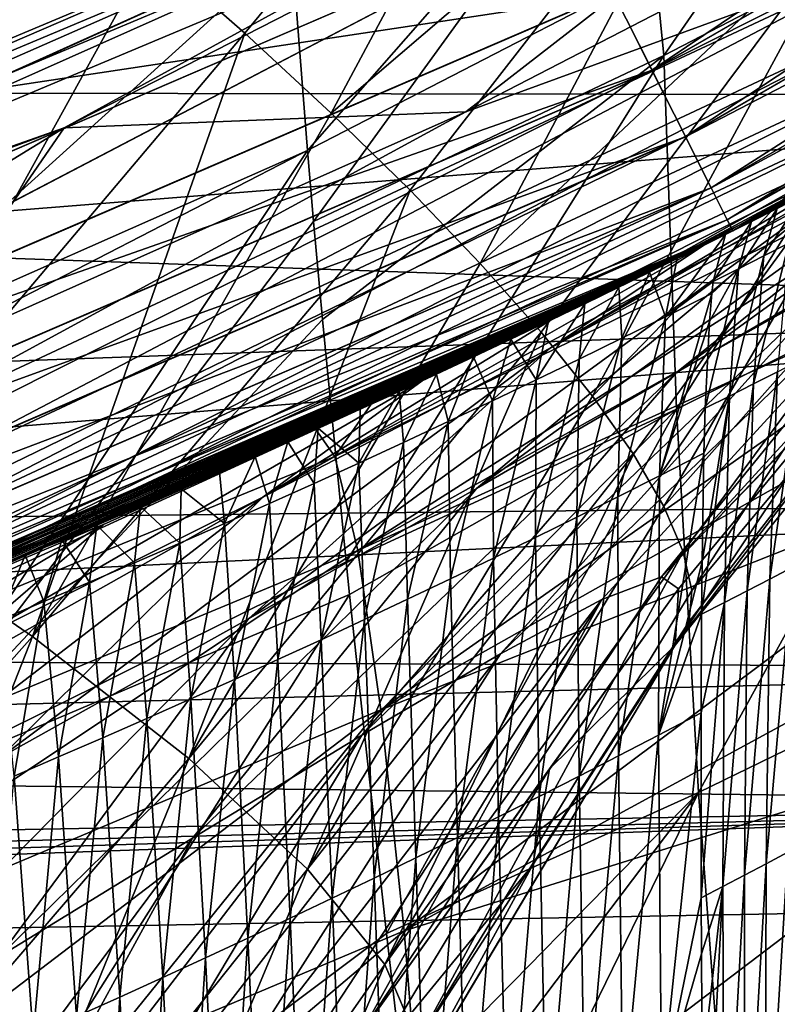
# Model space of a CAD drawing. Header units: metres. Extents: x -24 to 24, y -238 to 25.
# Tile 276 of 477: x 9.41 to 11.09, y -23.62 to -21.42. Entities that reach past the tile are written whole.
import ezdxf

# ---------------------------------------------------------------- set-up
doc = ezdxf.new("R2010")
doc.units = ezdxf.units.M
doc.layers.add('solid_10441023_001', color=7, linetype='CONTINUOUS')

msp = doc.modelspace()

# ---------------------------------------------------------------- linework, layer by layer
at = {"layer": 'solid_10441023_001'}
for points in [[(8.102736, -22.271858, 43.900002), (10.633893, -21.180424, 43.900002), (8.102736, 22.271858, 43.900002)], [(8.102736, 22.271858, -103.199997), (10.633893, 21.180424, -103.199997), (8.102736, -22.271858, -103.199997)], [(10.633893, 21.180424, -103.199997), (10.633893, -21.180424, -103.199997), (8.102736, -22.271858, -103.199997)], [(10.729104, -21.363401, -103.172958), (13.136697, -19.973377, -103.172958), (10.815816, -21.53606, -103.093132)], [(13.136697, -19.973377, -103.172958), (13.242867, -20.134802, -103.093132), (10.815816, -21.53606, -103.093132)], [(10.729466, -21.364124, 43.872742), (10.816142, -21.536709, 43.792717), (13.243266, -20.135408, 43.792717)], [(10.815816, -21.53606, -103.093132), (13.242867, -20.134802, -103.093132), (10.890286, -21.684343, -102.965981)], [(13.243266, -20.135408, 43.792717), (10.816142, -21.536709, 43.792717), (13.334374, -20.273932, 43.66539)], [(13.242867, -20.134802, -103.093132), (13.334049, -20.273438, -102.965981), (10.890286, -21.684343, -102.965981)], [(10.816142, -21.536709, 43.792717), (10.890553, -21.684874, 43.66539), (13.334374, -20.273932, 43.66539)], [(10.890286, -21.684343, -102.965981), (13.334049, -20.273438, -102.965981), (10.947431, -21.798126, -102.800179)], [(13.334374, -20.273932, 43.66539), (10.890553, -21.684874, 43.66539), (13.404246, -20.380167, 43.499454)], [(13.334049, -20.273438, -102.965981), (13.404016, -20.379816, -102.800179), (10.947431, -21.798126, -102.800179)], [(10.890553, -21.684874, 43.66539), (10.947618, -21.7985, 43.499454), (13.404246, -20.380167, 43.499454)], [(10.947431, -21.798126, -102.800179), (13.404016, -20.379816, -102.800179), (10.983346, -21.86964, -102.607056)], [(13.404246, -20.380167, 43.499454), (10.947618, -21.7985, 43.499454), (13.44811, -20.446857, 43.306248)], [(13.404016, -20.379816, -102.800179), (13.44799, -20.446676, -102.607056), (10.983346, -21.86964, -102.607056)], [(9.507752, -21.664602, 46.700001), (11.995457, -20.392679, 46.700001), (10.40131, -21.628979, 46.700001)], [(10.356648, -21.198645, 46.71114), (11.995457, -20.392679, 46.700001), (9.507752, -21.664602, 46.700001)], [(11.995457, -20.392679, 46.700001), (11.621507, -20.998585, 46.700001), (10.40131, -21.628979, 46.700001)], [(9.700996, -21.271362, 80.335236), (9.909446, -21.454329, 80.185913), (10.728049, -20.463297, 79.908058)], [(9.909446, -21.454329, 80.185913), (10.10218, -21.632223, 80.011459), (10.728049, -20.463297, 79.908058)], [(10.10218, -21.632223, 80.011459), (11.02818, -20.839235, 79.577347), (10.728049, -20.463297, 79.908058)], [(10.842259, -21.503862, 19.138523), (10.780372, -20.881416, 19.859945), (11.567019, -20.45615, 19.327452)], [(11.609916, -21.105299, 18.618929), (10.842259, -21.503862, 19.138523), (11.567019, -20.45615, 19.327452)], [(10.947618, -21.7985, 43.499454), (10.983443, -21.869833, 43.306248), (13.44811, -20.446857, 43.306248)], [(10.983346, -21.86964, -102.607056), (13.44799, -20.446676, -102.607056), (10.99558, -21.893999, -102.400002)], [(13.44811, -20.446857, 43.306248), (10.983443, -21.869833, 43.306248), (13.46297, -20.469452, 43.099998)], [(13.44799, -20.446676, -102.607056), (13.46297, -20.469452, -102.400002), (10.99558, -21.893999, -102.400002)], [(10.983443, -21.869833, 43.306248), (10.99558, -21.893999, 43.099998), (13.46297, -20.469452, 43.099998)], [(11.037136, -21.873079, -34.870541), (10.99558, -21.893999, -102.400002), (13.46297, -20.469452, -102.400002)], [(13.46297, -20.469452, 43.099998), (10.99558, -21.893999, 43.099998), (13.219787, -20.627342, 26.221231)], [(11.094593, -21.843992, -34.82589), (11.037136, -21.873079, -34.870541), (13.46297, -20.469452, -102.400002)], [(11.151913, -21.814785, -34.780972), (11.094593, -21.843992, -34.82589), (13.46297, -20.469452, -102.400002)], [(10.99558, -21.893999, 43.099998), (12.939561, -20.804272, 26.394884), (13.219787, -20.627342, 26.221231)], [(10.931162, -21.926233, 69.08094), (10.763757, -22.008898, 47.200001), (13.191591, -20.645384, 47.200001)], [(11.581978, -21.570194, 47.070591), (13.191591, -20.645384, 47.200001), (10.763757, -22.008898, 47.200001)], [(11.251548, -21.763563, 69.560837), (10.931162, -21.926233, 69.08094), (13.191591, -20.645384, 47.200001)], [(10.99558, -21.893999, 43.099998), (11.780059, -21.48209, 27.015881), (12.939561, -20.804272, 26.394884)], [(10.10218, -21.632223, 80.011459), (10.277443, -21.803421, 79.813469), (11.02818, -20.839235, 79.577347)], [(10.277443, -21.803421, 79.813469), (10.433637, -21.966364, 79.593742), (11.02818, -20.839235, 79.577347)], [(10.433637, -21.966364, 79.593742), (11.267397, -21.182234, 79.170029), (11.02818, -20.839235, 79.577347)], [(10.780372, -20.881416, 19.859945), (10.048929, -21.71549, 19.706902), (10.013311, -21.259907, 20.253006)], [(10.780372, -20.881416, 19.859945), (10.062531, -21.87289, 19.53281), (10.048929, -21.71549, 19.706902)], [(10.842259, -21.503862, 19.138523), (10.062531, -21.87289, 19.53281), (10.780372, -20.881416, 19.859945)], [(8.541618, -22.215218, 80.833321), (9.47873, -21.084988, 80.458076), (9.244674, -20.896904, 80.553307)], [(11.414486, -21.258257, 46.716904), (10.40131, -21.628979, 46.700001), (11.621507, -20.998585, 46.700001)], [(7.746046, -21.087847, 51.180927), (10.299994, -21.082682, 46.855011), (7.843497, -22.114449, 46.855011)], [(7.852097, -22.138697, 46.793278), (7.843497, -22.114449, 46.855011), (10.299994, -21.082682, 46.855011)], [(10.311288, -21.105799, 46.793278), (7.852097, -22.138697, 46.793278), (10.299994, -21.082682, 46.855011)], [(9.018219, -22.50902, 80.595367), (9.47873, -21.084988, 80.458076), (8.541618, -22.215218, 80.833321)], [(9.018219, -22.50902, 80.595367), (9.700996, -21.271362, 80.335236), (9.47873, -21.084988, 80.458076)], [(12.600652, -21.08724, 2.72864), (10.033776, -21.25025, 2.684143), (9.286127, -21.587469, 2.753811)], [(12.606381, -21.593126, 2.86406), (12.600652, -21.08724, 2.72864), (9.286127, -21.587469, 2.753811)], [(7.867038, -22.180822, 46.743435), (7.852097, -22.138697, 46.793278), (10.311288, -21.105799, 46.793278)], [(7.867038, -22.180822, 46.743435), (10.311288, -21.105799, 46.793278), (10.330908, -21.145956, 46.743435)], [(10.870395, -22.290913, 18.431389), (10.842259, -21.503862, 19.138523), (11.609916, -21.105299, 18.618929)], [(11.58449, -21.932953, 17.968908), (10.870395, -22.290913, 18.431389), (11.609916, -21.105299, 18.618929)], [(7.867038, -22.180822, 46.743435), (10.330908, -21.145956, 46.743435), (7.886639, -22.236088, 46.71114)], [(10.330908, -21.145956, 46.743435), (10.356648, -21.198645, 46.71114), (7.886639, -22.236088, 46.71114)], [(8.176695, -22.465282, 43.872742), (10.633893, -21.180424, 43.900002), (8.102736, -22.271858, 43.900002)], [(8.176417, -22.464523, -103.172958), (8.102736, -22.271858, -103.199997), (10.633893, -21.180424, -103.199997)], [(8.176417, -22.464523, -103.172958), (10.633893, -21.180424, -103.199997), (10.729104, -21.363401, -103.172958)], [(10.729466, -21.364124, 43.872742), (10.633893, -21.180424, 43.900002), (8.176695, -22.465282, 43.872742)], [(10.433637, -21.966364, 79.593742), (10.569339, -22.119566, 79.354279), (11.267397, -21.182234, 79.170029)], [(10.569339, -22.119566, 79.354279), (10.683313, -22.261635, 79.097275), (11.267397, -21.182234, 79.170029)], [(10.683313, -22.261635, 79.097275), (11.438213, -21.481558, 78.69886), (11.267397, -21.182234, 79.170029)], [(7.886639, -22.236088, 46.71114), (10.356648, -21.198645, 46.71114), (9.507752, -21.664602, 46.700001)], [(10.033776, -21.25025, 2.684143), (9.334225, -21.566692, 20.528072), (9.286127, -21.587469, 2.753811)], [(10.033776, -21.25025, 2.684143), (10.013311, -21.259907, 20.253006), (9.334225, -21.566692, 20.528072)], [(8.996017, -22.180897, 20.099743), (9.334225, -21.566692, 20.528072), (10.013311, -21.259907, 20.253006)], [(10.048929, -21.71549, 19.706902), (8.996017, -22.180897, 20.099743), (10.013311, -21.259907, 20.253006)], [(9.018219, -22.50902, 80.595367), (9.909446, -21.454329, 80.185913), (9.700996, -21.271362, 80.335236)], [(11.414486, -21.258257, 46.716904), (9.022923, -22.378357, 46.716904), (10.40131, -21.628979, 46.700001)], [(9.06808, -22.490353, 46.766792), (9.022923, -22.378357, 46.716904), (11.414486, -21.258257, 46.716904)], [(11.471611, -21.364647, 46.766792), (9.06808, -22.490353, 46.766792), (11.414486, -21.258257, 46.716904)], [(12.114717, -21.306566, 72.197304), (11.233901, -21.997841, 72.738319), (10.870125, -22.209347, 72.004517)], [(11.693008, -21.549551, 71.345772), (12.114717, -21.306566, 72.197304), (10.870125, -22.209347, 72.004517)], [(8.176417, -22.464523, -103.172958), (10.729104, -21.363401, -103.172958), (8.242499, -22.64608, -103.093132)], [(10.729466, -21.364124, 43.872742), (8.176695, -22.465282, 43.872742), (10.816142, -21.536709, 43.792717)], [(10.729104, -21.363401, -103.172958), (10.815816, -21.53606, -103.093132), (8.242499, -22.64608, -103.093132)], [(9.106861, -22.586536, 46.84626), (9.06808, -22.490353, 46.766792), (11.471611, -21.364647, 46.766792)], [(11.520672, -21.456017, 46.84626), (9.106861, -22.586536, 46.84626), (11.471611, -21.364647, 46.766792)], [(9.437452, -22.796597, 80.261246), (9.909446, -21.454329, 80.185913), (9.018219, -22.50902, 80.595367)], [(9.437452, -22.796597, 80.261246), (10.10218, -21.632223, 80.011459), (9.909446, -21.454329, 80.185913)], [(9.13662, -22.660341, 46.949886), (9.106861, -22.586536, 46.84626), (11.520672, -21.456017, 46.84626)], [(11.558317, -21.526129, 46.949886), (9.13662, -22.660341, 46.949886), (11.520672, -21.456017, 46.84626)], [(10.99558, -21.893999, 43.099998), (10.19069, -22.280033, 27.685661), (11.780059, -21.48209, 27.015881)], [(11.762167, -21.515966, 26.407644), (11.780059, -21.48209, 27.015881), (10.19069, -22.280033, 27.685661)], [(10.683313, -22.261635, 79.097275), (10.77452, -22.391272, 78.825058), (11.438213, -21.481558, 78.69886)], [(10.77452, -22.391272, 78.825058), (10.84213, -22.507298, 78.540108), (11.438213, -21.481558, 78.69886)], [(10.84213, -22.507298, 78.540108), (11.535284, -21.727842, 78.178566), (11.438213, -21.481558, 78.69886)], [(10.842259, -21.503862, 19.138523), (10.082382, -22.091694, 19.301968), (10.062531, -21.87289, 19.53281)], [(10.842259, -21.503862, 19.138523), (10.135245, -22.630463, 18.783531), (10.082382, -22.091694, 19.301968)], [(10.109828, -22.396385, 26.554401), (11.762167, -21.515966, 26.407644), (10.19069, -22.280033, 27.685661)], [(10.109828, -22.396385, 26.554401), (11.748253, -21.595964, 25.798689), (11.762167, -21.515966, 26.407644)], [(10.870395, -22.290913, 18.431389), (10.135245, -22.630463, 18.783531), (10.842259, -21.503862, 19.138523)], [(8.176695, -22.465282, 43.872742), (8.242747, -22.646763, 43.792717), (10.816142, -21.536709, 43.792717)], [(8.242499, -22.64608, -103.093132), (10.815816, -21.53606, -103.093132), (8.299252, -22.802008, -102.965981)], [(10.816142, -21.536709, 43.792717), (8.242747, -22.646763, 43.792717), (10.890553, -21.684874, 43.66539)], [(10.815816, -21.53606, -103.093132), (10.890286, -21.684343, -102.965981), (8.299252, -22.802008, -102.965981)], [(11.558317, -21.526129, 46.949886), (9.155323, -22.706728, 47.070591), (9.13662, -22.660341, 46.949886)], [(11.558317, -21.526129, 46.949886), (11.581978, -21.570194, 47.070591), (9.155323, -22.706728, 47.070591)], [(11.693008, -21.549551, 71.345772), (10.870125, -22.209347, 72.004517), (10.425028, -22.467712, 71.365623)], [(11.177156, -21.838093, 70.601234), (11.693008, -21.549551, 71.345772), (10.425028, -22.467712, 71.365623)], [(9.155323, -22.706728, 47.070591), (11.581978, -21.570194, 47.070591), (10.763757, -22.008898, 47.200001)], [(12.606381, -21.593126, 2.86406), (9.286127, -21.587469, 2.753811), (8.463745, -21.922964, 2.861287)], [(12.609289, -22.067793, 3.085369), (12.606381, -21.593126, 2.86406), (8.463745, -21.922964, 2.861287)], [(10.109828, -22.396385, 26.554401), (10.160943, -22.605841, 25.412462), (11.748253, -21.595964, 25.798689)], [(10.160943, -22.605841, 25.412462), (11.737977, -21.721949, 25.194193), (11.748253, -21.595964, 25.798689)], [(10.588944, -22.155493, 69.974068), (11.251548, -21.763563, 69.560837), (11.549863, -21.606728, 70.071609)], [(10.588944, -22.155493, 69.974068), (11.549863, -21.606728, 70.071609), (11.177156, -21.838093, 70.601234)], [(9.022923, -22.378357, 46.716904), (9.147077, -22.188532, 46.700001), (10.40131, -21.628979, 46.700001)], [(9.507752, -21.664602, 46.700001), (10.40131, -21.628979, 46.700001), (9.147077, -22.188532, 46.700001)], [(9.437452, -22.796597, 80.261246), (10.277443, -21.803421, 79.813469), (10.10218, -21.632223, 80.011459)], [(6.887507, -22.634369, 46.700001), (9.507752, -21.664602, 46.700001), (7.862976, -22.675396, 46.700001)], [(7.886639, -22.236088, 46.71114), (9.507752, -21.664602, 46.700001), (6.887507, -22.634369, 46.700001)], [(9.507752, -21.664602, 46.700001), (9.147077, -22.188532, 46.700001), (7.862976, -22.675396, 46.700001)], [(8.242747, -22.646763, 43.792717), (8.299455, -22.802565, 43.66539), (10.890553, -21.684874, 43.66539)], [(8.299252, -22.802008, -102.965981), (10.890286, -21.684343, -102.965981), (8.3428, -22.921656, -102.800179)], [(10.890553, -21.684874, 43.66539), (8.299455, -22.802565, 43.66539), (10.947618, -21.7985, 43.499454)], [(10.890286, -21.684343, -102.965981), (10.947431, -21.798126, -102.800179), (8.3428, -22.921656, -102.800179)], [(9.092744, -23.148529, 19.095091), (8.996017, -22.180897, 20.099743), (10.048929, -21.71549, 19.706902)], [(10.062531, -21.87289, 19.53281), (9.092744, -23.148529, 19.095091), (10.048929, -21.71549, 19.706902)], [(10.160943, -22.605841, 25.412462), (11.730991, -21.892889, 24.600107), (11.737977, -21.721949, 25.194193)], [(10.84213, -22.507298, 78.540108), (10.885526, -22.608654, 78.245033), (11.535284, -21.727842, 78.178566)], [(10.885526, -22.608654, 78.245033), (10.904312, -22.69442, 77.942513), (11.535284, -21.727842, 78.178566)], [(10.904312, -22.69442, 77.942513), (11.555572, -21.91338, 77.62545), (11.535284, -21.727842, 78.178566)], [(10.588944, -22.155493, 69.974068), (10.931162, -21.926233, 69.08094), (11.251548, -21.763563, 69.560837)], [(11.656059, -21.769403, 74.41333), (11.699218, -21.770889, 75.301094), (10.837077, -22.66441, 74.686531)], [(11.499644, -21.847349, 73.5494), (11.656059, -21.769403, 74.41333), (10.837077, -22.66441, 74.686531)], [(10.837077, -22.66441, 74.686531), (11.699218, -21.770889, 75.301094), (11.270115, -22.213356, 75.373451)], [(8.299455, -22.802565, 43.66539), (8.342943, -22.922049, 43.499454), (10.947618, -21.7985, 43.499454)], [(8.3428, -22.921656, -102.800179), (10.947431, -21.798126, -102.800179), (8.370171, -22.996853, -102.607056)], [(10.947618, -21.7985, 43.499454), (8.342943, -22.922049, 43.499454), (10.983443, -21.869833, 43.306248)], [(10.947431, -21.798126, -102.800179), (10.983346, -21.86964, -102.607056), (8.370171, -22.996853, -102.607056)], [(9.785069, -23.068171, 79.842316), (10.277443, -21.803421, 79.813469), (9.437452, -22.796597, 80.261246)], [(9.785069, -23.068171, 79.842316), (10.433637, -21.966364, 79.593742), (10.277443, -21.803421, 79.813469)], [(11.064464, -21.949894, -32.349682), (11.094593, -21.843992, -34.82589), (11.151913, -21.814785, -34.780972)], [(11.120507, -21.921383, -32.307316), (11.064464, -21.949894, -32.349682), (11.151913, -21.814785, -34.780972)], [(11.177156, -21.838093, 70.601234), (10.425028, -22.467712, 71.365623), (9.917597, -22.757572, 70.830345)], [(10.588944, -22.155493, 69.974068), (11.177156, -21.838093, 70.601234), (9.917597, -22.757572, 70.830345)], [(11.499644, -21.847349, 73.5494), (10.703951, -22.714476, 73.951096), (10.478596, -22.835163, 73.262527)], [(11.233901, -21.997841, 72.738319), (11.499644, -21.847349, 73.5494), (10.478596, -22.835163, 73.262527)], [(11.499644, -21.847349, 73.5494), (10.837077, -22.66441, 74.686531), (10.703951, -22.714476, 73.951096)], [(11.008266, -21.978298, -32.391823), (11.037136, -21.873079, -34.870541), (11.094593, -21.843992, -34.82589)], [(11.064464, -21.949894, -32.349682), (11.008266, -21.978298, -32.391823), (11.094593, -21.843992, -34.82589)], [(8.342943, -22.922049, 43.499454), (8.370244, -22.997057, 43.306248), (10.983443, -21.869833, 43.306248)], [(8.370171, -22.996853, -102.607056), (10.983346, -21.86964, -102.607056), (8.379494, -23.022469, -102.400002)], [(10.983443, -21.869833, 43.306248), (8.370244, -22.997057, 43.306248), (10.99558, -21.893999, 43.099998)], [(10.983346, -21.86964, -102.607056), (10.99558, -21.893999, -102.400002), (8.379494, -23.022469, -102.400002)], [(10.062531, -21.87289, 19.53281), (10.082382, -22.091694, 19.301968), (9.092744, -23.148529, 19.095091)], [(10.951927, -22.006491, -32.435131), (10.97954, -21.902048, -34.914932), (11.037136, -21.873079, -34.870541)], [(11.008266, -21.978298, -32.391823), (10.951927, -22.006491, -32.435131), (11.037136, -21.873079, -34.870541)], [(11.037136, -21.873079, -34.870541), (10.97954, -21.902048, -34.914932), (10.99558, -21.893999, -102.400002)], [(8.370244, -22.997057, 43.306248), (8.379494, -23.022469, 43.099998), (10.99558, -21.893999, 43.099998)], [(8.419913, -23.007717, -36.621555), (8.379494, -23.022469, -102.400002), (10.99558, -21.893999, -102.400002)], [(10.99558, -21.893999, 43.099998), (8.379494, -23.022469, 43.099998), (10.19069, -22.280033, 27.685661)], [(8.529324, -22.967382, -36.559559), (8.419913, -23.007717, -36.621555), (10.99558, -21.893999, -102.400002)], [(8.633512, -22.928421, -36.499435), (8.529324, -22.967382, -36.559559), (10.99558, -21.893999, -102.400002)], [(8.733177, -22.890644, -36.441139), (8.633512, -22.928421, -36.499435), (10.99558, -21.893999, -102.400002)], [(8.82816, -22.854181, -36.384689), (8.733177, -22.890644, -36.441139), (10.99558, -21.893999, -102.400002)], [(8.941054, -22.810251, -36.316624), (8.82816, -22.854181, -36.384689), (10.99558, -21.893999, -102.400002)], [(9.047855, -22.768099, -36.251286), (8.941054, -22.810251, -36.316624), (10.99558, -21.893999, -102.400002)], [(9.148903, -22.727682, -36.18861), (9.047855, -22.768099, -36.251286), (10.99558, -21.893999, -102.400002)], [(9.244622, -22.688917, -36.128544), (9.148903, -22.727682, -36.18861), (10.99558, -21.893999, -102.400002)], [(9.335255, -22.651777, -36.071011), (9.244622, -22.688917, -36.128544), (10.99558, -21.893999, -102.400002)], [(9.421202, -22.616165, -36.01593), (9.335255, -22.651777, -36.071011), (10.99558, -21.893999, -102.400002)], [(9.502656, -22.582062, -35.963226), (9.421202, -22.616165, -36.01593), (10.99558, -21.893999, -102.400002)], [(9.580054, -22.549335, -35.912727), (9.502656, -22.582062, -35.963226), (10.99558, -21.893999, -102.400002)], [(9.677263, -22.50779, -35.848812), (9.580054, -22.549335, -35.912727), (10.99558, -21.893999, -102.400002)], [(9.768312, -22.468424, -35.788685), (9.677263, -22.50779, -35.848812), (10.99558, -21.893999, -102.400002)], [(9.853331, -22.431271, -35.732254), (9.768312, -22.468424, -35.788685), (10.99558, -21.893999, -102.400002)], [(9.932404, -22.39637, -35.679455), (9.853331, -22.431271, -35.732254), (10.99558, -21.893999, -102.400002)], [(10.005484, -22.363817, -35.630253), (9.932404, -22.39637, -35.679455), (10.99558, -21.893999, -102.400002)], [(10.073195, -22.333401, -35.584259), (10.005484, -22.363817, -35.630253), (10.99558, -21.893999, -102.400002)], [(10.166348, -22.291151, -35.520218), (10.073195, -22.333401, -35.584259), (10.99558, -21.893999, -102.400002)], [(10.160943, -22.605841, 25.412462), (10.212665, -22.960068, 24.324934), (11.730991, -21.892889, 24.600107)], [(10.252958, -22.251446, -35.459759), (10.166348, -22.291151, -35.520218), (10.99558, -21.893999, -102.400002)], [(10.212665, -22.960068, 24.324934), (11.727077, -22.106382, 24.024096), (11.730991, -21.892889, 24.600107)], [(10.336085, -22.212954, -35.400379), (10.252958, -22.251446, -35.459759), (10.99558, -21.893999, -102.400002)], [(10.41874, -22.174305, -35.338867), (10.336085, -22.212954, -35.400379), (10.99558, -21.893999, -102.400002)], [(10.502015, -22.134987, -35.275047), (10.41874, -22.174305, -35.338867), (10.99558, -21.893999, -102.400002)], [(10.585637, -22.095119, -35.210651), (10.502015, -22.134987, -35.275047), (10.99558, -21.893999, -102.400002)], [(10.666563, -22.056166, -35.150265), (10.585637, -22.095119, -35.210651), (10.99558, -21.893999, -102.400002)], [(10.741983, -22.019531, -35.097313), (10.666563, -22.056166, -35.150265), (10.99558, -21.893999, -102.400002)], [(10.810482, -21.985983, -35.04858), (10.741983, -22.019531, -35.097313), (10.99558, -21.893999, -102.400002)], [(10.872019, -21.955618, -35.001965), (10.810482, -21.985983, -35.04858), (10.99558, -21.893999, -102.400002)], [(10.845553, -22.085152, -32.181591), (10.872019, -21.955618, -35.001965), (10.97954, -21.902048, -34.914932)], [(10.845553, -22.085152, -32.181591), (10.97954, -21.902048, -34.914932), (10.951927, -22.006491, -32.435131)], [(11.555572, -21.91338, 77.62545), (10.867599, -22.816196, 77.32621), (11.498419, -22.032385, 77.05677)], [(10.898318, -22.763811, 77.635307), (10.867599, -22.816196, 77.32621), (11.555572, -21.91338, 77.62545)], [(10.97954, -21.902048, -34.914932), (10.872019, -21.955618, -35.001965), (10.99558, -21.893999, -102.400002)], [(10.904312, -22.69442, 77.942513), (10.898318, -22.763811, 77.635307), (11.555572, -21.91338, 77.62545)], [(12.609289, -22.067793, 3.085369), (8.463745, -21.922964, 2.861287), (7.562648, -22.24984, 3.006992)], [(9.949924, -22.487118, 69.466705), (10.590649, -22.092718, 68.633263), (10.931162, -21.926233, 69.08094)], [(9.949924, -22.487118, 69.466705), (10.931162, -21.926233, 69.08094), (10.588944, -22.155493, 69.974068)], [(10.931162, -21.926233, 69.08094), (10.590649, -22.092718, 68.633263), (10.763757, -22.008898, 47.200001)], [(10.919317, -23.14385, 17.791067), (10.870395, -22.290913, 18.431389), (11.58449, -21.932953, 17.968908)], [(11.58415, -22.820696, 17.37986), (10.919317, -23.14385, 17.791067), (11.58449, -21.932953, 17.968908)], [(11.041503, -22.23481, -29.869514), (11.064464, -21.949894, -32.349682), (11.120507, -21.921383, -32.307316)], [(11.094773, -22.207571, -29.831627), (11.041503, -22.23481, -29.869514), (11.120507, -21.921383, -32.307316)], [(10.845553, -22.085152, -32.181591), (10.810482, -21.985983, -35.04858), (10.872019, -21.955618, -35.001965)], [(10.988073, -22.261963, -29.907194), (11.008266, -21.978298, -32.391823), (11.064464, -21.949894, -32.349682)], [(11.041503, -22.23481, -29.869514), (10.988073, -22.261963, -29.907194), (11.064464, -21.949894, -32.349682)], [(9.785069, -23.068171, 79.842316), (10.569339, -22.119566, 79.354279), (10.433637, -21.966364, 79.593742)], [(10.934491, -22.288843, -29.945913), (10.943926, -22.096058, -31.457243), (11.008266, -21.978298, -32.391823)], [(10.988073, -22.261963, -29.907194), (10.934491, -22.288843, -29.945913), (11.008266, -21.978298, -32.391823)], [(10.943926, -22.096058, -31.457243), (10.949082, -22.033348, -32.108551), (11.008266, -21.978298, -32.391823)], [(10.949082, -22.033348, -32.108551), (10.951927, -22.006491, -32.435131), (11.008266, -21.978298, -32.391823)], [(11.233901, -21.997841, 72.738319), (10.478596, -22.835163, 73.262527), (10.170407, -23.016478, 72.64119)], [(10.870125, -22.209347, 72.004517), (11.233901, -21.997841, 72.738319), (10.170407, -23.016478, 72.64119)], [(10.748538, -22.133083, -32.249821), (10.741983, -22.019531, -35.097313), (10.810482, -21.985983, -35.04858)], [(10.845553, -22.085152, -32.181591), (10.748538, -22.133083, -32.249821), (10.810482, -21.985983, -35.04858)], [(8.2416, -23.072191, 66.651001), (8.196883, -23.088116, 47.200001), (10.763757, -22.008898, 47.200001)], [(9.155323, -22.706728, 47.070591), (10.763757, -22.008898, 47.200001), (8.196883, -23.088116, 47.200001)], [(8.66002, -22.918421, 66.89769), (8.2416, -23.072191, 66.651001), (10.763757, -22.008898, 47.200001)], [(9.070382, -22.759134, 67.177574), (8.66002, -22.918421, 66.89769), (10.763757, -22.008898, 47.200001)], [(9.470568, -22.595539, 67.490944), (9.070382, -22.759134, 67.177574), (10.763757, -22.008898, 47.200001)], [(9.858395, -22.429045, 67.838058), (9.470568, -22.595539, 67.490944), (10.763757, -22.008898, 47.200001)], [(10.232306, -22.26095, 68.218849), (9.858395, -22.429045, 67.838058), (10.763757, -22.008898, 47.200001)], [(10.304136, -22.227793, 68.297745), (10.232306, -22.26095, 68.218849), (10.763757, -22.008898, 47.200001)], [(10.590649, -22.092718, 68.633263), (10.304136, -22.227793, 68.297745), (10.763757, -22.008898, 47.200001)], [(10.653663, -22.179411, -32.315449), (10.666563, -22.056166, -35.150265), (10.741983, -22.019531, -35.097313)], [(10.748538, -22.133083, -32.249821), (10.653663, -22.179411, -32.315449), (10.741983, -22.019531, -35.097313)], [(10.845553, -22.085152, -32.181591), (10.951927, -22.006491, -32.435131), (10.949082, -22.033348, -32.108551)], [(10.832552, -22.439594, -29.377745), (10.949082, -22.033348, -32.108551), (10.943926, -22.096058, -31.457243)], [(10.832552, -22.439594, -29.377745), (10.845553, -22.085152, -32.181591), (10.949082, -22.033348, -32.108551)], [(11.270115, -22.213356, 75.373451), (11.498419, -22.032385, 77.05677), (10.867599, -22.816196, 77.32621)], [(12.609289, -22.067793, 3.085369), (7.562648, -22.24984, 3.006992), (6.58187, -22.559416, 3.188631)], [(12.609287, -22.496771, 3.385822), (12.609289, -22.067793, 3.085369), (6.58187, -22.559416, 3.188631)], [(10.558143, -22.225529, -32.380516), (10.585637, -22.095119, -35.210651), (10.666563, -22.056166, -35.150265)], [(10.653663, -22.179411, -32.315449), (10.558143, -22.225529, -32.380516), (10.666563, -22.056166, -35.150265)], [(10.739562, -22.486334, -29.436975), (10.748538, -22.133083, -32.249821), (10.845553, -22.085152, -32.181591)], [(10.832552, -22.439594, -29.377745), (10.739562, -22.486334, -29.436975), (10.845553, -22.085152, -32.181591)], [(10.082382, -22.091694, 19.301968), (10.135245, -22.630463, 18.783531), (9.092744, -23.148529, 19.095091)], [(9.949924, -22.487118, 69.466705), (10.304136, -22.227793, 68.297745), (10.590649, -22.092718, 68.633263)], [(10.212665, -22.960068, 24.324934), (11.725982, -22.360762, 23.469402), (11.727077, -22.106382, 24.024096)], [(10.558143, -22.225529, -32.380516), (10.502015, -22.134987, -35.275047), (10.585637, -22.095119, -35.210651)], [(10.832552, -22.439594, -29.377745), (10.943926, -22.096058, -31.457243), (10.934491, -22.288843, -29.945913)], [(10.049256, -23.314514, 79.352814), (10.569339, -22.119566, 79.354279), (9.785069, -23.068171, 79.842316)], [(10.049256, -23.314514, 79.352814), (10.683313, -22.261635, 79.097275), (10.569339, -22.119566, 79.354279)], [(10.648471, -22.531631, -29.49383), (10.653663, -22.179411, -32.315449), (10.748538, -22.133083, -32.249821)], [(10.739562, -22.486334, -29.436975), (10.648471, -22.531631, -29.49383), (10.748538, -22.133083, -32.249821)], [(10.588944, -22.155493, 69.974068), (9.917597, -22.757572, 70.830345), (9.366605, -23.065237, 70.400475)], [(9.949924, -22.487118, 69.466705), (10.588944, -22.155493, 69.974068), (9.366605, -23.065237, 70.400475)], [(10.460703, -22.272076, -32.445965), (10.41874, -22.174305, -35.338867), (10.502015, -22.134987, -35.275047)], [(10.558143, -22.225529, -32.380516), (10.460703, -22.272076, -32.445965), (10.502015, -22.134987, -35.275047)], [(10.361978, -22.318726, -32.511387), (10.336085, -22.212954, -35.400379), (10.41874, -22.174305, -35.338867)], [(10.460703, -22.272076, -32.445965), (10.361978, -22.318726, -32.511387), (10.41874, -22.174305, -35.338867)], [(10.556623, -22.576817, -29.550217), (10.558143, -22.225529, -32.380516), (10.653663, -22.179411, -32.315449)], [(10.648471, -22.531631, -29.49383), (10.556623, -22.576817, -29.550217), (10.653663, -22.179411, -32.315449)], [(11.078382, -22.668955, -27.381985), (11.094773, -22.207571, -29.831627), (11.147884, -22.180246, -29.793531)], [(11.128825, -22.642662, -27.348232), (11.078382, -22.668955, -27.381985), (11.147884, -22.180246, -29.793531)], [(10.870125, -22.209347, 72.004517), (10.170407, -23.016478, 72.64119), (9.793309, -23.245874, 72.101685)], [(10.425028, -22.467712, 71.365623), (10.870125, -22.209347, 72.004517), (9.793309, -23.245874, 72.101685)], [(10.262721, -22.365097, -32.576279), (10.252958, -22.251446, -35.459759), (10.336085, -22.212954, -35.400379)], [(10.361978, -22.318726, -32.511387), (10.262721, -22.365097, -32.576279), (10.336085, -22.212954, -35.400379)], [(10.837077, -22.66441, 74.686531), (11.270115, -22.213356, 75.373451), (10.874731, -22.690674, 75.444572)], [(10.874731, -22.690674, 75.444572), (11.270115, -22.213356, 75.373451), (10.867599, -22.816196, 77.32621)], [(11.027774, -22.695179, -27.415543), (11.041503, -22.23481, -29.869514), (11.094773, -22.207571, -29.831627)], [(11.078382, -22.668955, -27.381985), (11.027774, -22.695179, -27.415543), (11.094773, -22.207571, -29.831627)], [(9.27931, -22.820257, 69.075134), (10.304136, -22.227793, 68.297745), (9.949924, -22.487118, 69.466705)], [(9.594918, -22.547678, 67.919769), (10.304136, -22.227793, 68.297745), (9.27931, -22.820257, 69.075134)], [(9.594918, -22.547678, 67.919769), (10.232306, -22.26095, 68.218849), (10.304136, -22.227793, 68.297745)], [(10.462807, -22.62249, -29.607019), (10.460703, -22.272076, -32.445965), (10.558143, -22.225529, -32.380516)], [(10.556623, -22.576817, -29.550217), (10.462807, -22.62249, -29.607019), (10.558143, -22.225529, -32.380516)], [(10.977003, -22.721329, -27.448908), (10.988073, -22.261963, -29.907194), (11.041503, -22.23481, -29.869514)], [(11.027774, -22.695179, -27.415543), (10.977003, -22.721329, -27.448908), (11.041503, -22.23481, -29.869514)], [(9.594918, -22.547678, 67.919769), (9.858395, -22.429045, 67.838058), (10.232306, -22.26095, 68.218849)], [(10.049256, -23.314514, 79.352814), (10.77452, -22.391272, 78.825058), (10.683313, -22.261635, 79.097275)], [(10.163414, -22.410944, -32.640316), (10.166348, -22.291151, -35.520218), (10.252958, -22.251446, -35.459759)], [(10.262721, -22.365097, -32.576279), (10.163414, -22.410944, -32.640316), (10.252958, -22.251446, -35.459759)], [(10.926069, -22.747309, -27.482523), (10.927227, -22.631042, -28.023611), (10.988073, -22.261963, -29.907194)], [(10.977003, -22.721329, -27.448908), (10.926069, -22.747309, -27.482523), (10.988073, -22.261963, -29.907194)], [(10.927227, -22.631042, -28.023611), (10.931542, -22.389198, -29.31422), (10.988073, -22.261963, -29.907194)], [(10.931542, -22.389198, -29.31422), (10.934491, -22.288843, -29.945913), (10.988073, -22.261963, -29.907194)], [(8.379494, -23.022469, 43.099998), (10.067487, -22.335974, 27.729504), (10.19069, -22.280033, 27.685661)], [(10.109828, -22.396385, 26.554401), (10.19069, -22.280033, 27.685661), (10.067487, -22.335974, 27.729504)], [(10.367637, -22.668337, -29.663849), (10.361978, -22.318726, -32.511387), (10.460703, -22.272076, -32.445965)], [(10.462807, -22.62249, -29.607019), (10.367637, -22.668337, -29.663849), (10.460703, -22.272076, -32.445965)], [(10.163414, -22.410944, -32.640316), (10.073195, -22.333401, -35.584259), (10.166348, -22.291151, -35.520218)], [(10.870395, -22.290913, 18.431389), (10.142791, -22.703493, 18.718275), (10.135245, -22.630463, 18.783531)], [(10.870395, -22.290913, 18.431389), (10.174273, -23.000433, 18.464275), (10.142791, -22.703493, 18.718275)], [(10.870395, -22.290913, 18.431389), (10.224957, -23.457676, 18.106173), (10.174273, -23.000433, 18.464275)], [(10.919317, -23.14385, 17.791067), (10.224957, -23.457676, 18.106173), (10.870395, -22.290913, 18.431389)], [(10.832552, -22.439594, -29.377745), (10.934491, -22.288843, -29.945913), (10.931542, -22.389198, -29.31422)], [(10.271837, -22.713982, -29.72023), (10.262721, -22.365097, -32.576279), (10.361978, -22.318726, -32.511387)], [(10.367637, -22.668337, -29.663849), (10.271837, -22.713982, -29.72023), (10.361978, -22.318726, -32.511387)], [(8.367439, -23.026854, 28.240114), (10.067487, -22.335974, 27.729504), (8.448199, -22.997347, 28.219536)], [(8.456398, -23.07514, 27.021021), (10.067487, -22.335974, 27.729504), (8.367439, -23.026854, 28.240114)], [(8.379494, -23.022469, 43.099998), (8.448199, -22.997347, 28.219536), (10.067487, -22.335974, 27.729504)], [(8.456398, -23.07514, 27.021021), (10.109828, -22.396385, 26.554401), (10.067487, -22.335974, 27.729504)], [(10.064038, -22.456276, -32.70351), (10.005484, -22.363817, -35.630253), (10.073195, -22.333401, -35.584259)], [(10.163414, -22.410944, -32.640316), (10.064038, -22.456276, -32.70351), (10.073195, -22.333401, -35.584259)], [(9.964525, -22.501122, -32.765911), (9.932404, -22.39637, -35.679455), (10.005484, -22.363817, -35.630253)], [(10.064038, -22.456276, -32.70351), (9.964525, -22.501122, -32.765911), (10.005484, -22.363817, -35.630253)], [(10.175875, -22.759184, -29.77586), (10.163414, -22.410944, -32.640316), (10.262721, -22.365097, -32.576279)], [(10.271837, -22.713982, -29.72023), (10.175875, -22.759184, -29.77586), (10.262721, -22.365097, -32.576279)], [(10.212665, -22.960068, 24.324934), (10.264046, -23.451696, 23.311226), (11.725982, -22.360762, 23.469402)], [(10.264046, -23.451696, 23.311226), (11.727478, -22.656088, 22.93564), (11.725982, -22.360762, 23.469402)], [(8.544657, -23.277664, 25.846355), (10.109828, -22.396385, 26.554401), (8.456398, -23.07514, 27.021021)], [(8.544657, -23.277664, 25.846355), (10.160943, -22.605841, 25.412462), (10.109828, -22.396385, 26.554401)], [(9.864802, -22.545517, -32.827568), (9.853331, -22.431271, -35.732254), (9.932404, -22.39637, -35.679455)], [(9.964525, -22.501122, -32.765911), (9.864802, -22.545517, -32.827568), (9.932404, -22.39637, -35.679455)], [(10.221035, -23.527256, 78.809372), (10.77452, -22.391272, 78.825058), (10.049256, -23.314514, 79.352814)], [(10.221035, -23.527256, 78.809372), (10.84213, -22.507298, 78.540108), (10.77452, -22.391272, 78.825058)], [(10.830342, -23.016401, -26.611853), (10.931542, -22.389198, -29.31422), (10.927227, -22.631042, -28.023611)], [(10.830342, -23.016401, -26.611853), (10.832552, -22.439594, -29.377745), (10.931542, -22.389198, -29.31422)], [(10.07973, -22.803947, -29.830751), (10.064038, -22.456276, -32.70351), (10.163414, -22.410944, -32.640316)], [(10.175875, -22.759184, -29.77586), (10.07973, -22.803947, -29.830751), (10.163414, -22.410944, -32.640316)], [(9.594918, -22.547678, 67.919769), (9.470568, -22.595539, 67.490944), (9.858395, -22.429045, 67.838058)], [(9.864802, -22.545517, -32.827568), (9.768312, -22.468424, -35.788685), (9.853331, -22.431271, -35.732254)], [(10.741097, -23.062687, -26.662531), (10.739562, -22.486334, -29.436975), (10.832552, -22.439594, -29.377745)], [(10.830342, -23.016401, -26.611853), (10.741097, -23.062687, -26.662531), (10.832552, -22.439594, -29.377745)], [(9.983335, -22.848303, -29.884949), (9.964525, -22.501122, -32.765911), (10.064038, -22.456276, -32.70351)], [(10.07973, -22.803947, -29.830751), (9.983335, -22.848303, -29.884949), (10.064038, -22.456276, -32.70351)], [(10.425028, -22.467712, 71.365623), (9.793309, -23.245874, 72.101685), (9.363141, -23.509457, 71.651123)], [(9.917597, -22.757572, 70.830345), (10.425028, -22.467712, 71.365623), (9.363141, -23.509457, 71.651123)], [(9.764799, -22.589497, -32.888523), (9.677263, -22.50779, -35.848812), (9.768312, -22.468424, -35.788685)], [(9.864802, -22.545517, -32.827568), (9.764799, -22.589497, -32.888523), (9.768312, -22.468424, -35.788685)], [(12.609287, -22.496771, 3.385822), (6.58187, -22.559416, 3.188631), (5.531344, -22.839706, 3.397821)], [(12.606376, -22.866985, 3.756262), (12.609287, -22.496771, 3.385822), (5.531344, -22.839706, 3.397821)], [(9.949924, -22.487118, 69.466705), (9.366605, -23.065237, 70.400475), (8.788777, -23.378614, 70.072144)], [(9.27931, -22.820257, 69.075134), (9.949924, -22.487118, 69.466705), (8.788777, -23.378614, 70.072144)], [(9.886621, -22.892284, -29.938498), (9.864802, -22.545517, -32.827568), (9.964525, -22.501122, -32.765911)], [(9.983335, -22.848303, -29.884949), (9.886621, -22.892284, -29.938498), (9.964525, -22.501122, -32.765911)], [(10.653471, -23.107719, -26.711063), (10.648471, -22.531631, -29.49383), (10.739562, -22.486334, -29.436975)], [(10.741097, -23.062687, -26.662531), (10.653471, -23.107719, -26.711063), (10.739562, -22.486334, -29.436975)], [(9.437452, -22.796597, 80.261246), (9.018219, -22.50902, 80.595367), (8.521332, -23.827925, 80.874435)], [(9.664444, -22.633093, -32.948826), (9.580054, -22.549335, -35.912727), (9.677263, -22.50779, -35.848812)], [(9.764799, -22.589497, -32.888523), (9.664444, -22.633093, -32.948826), (9.677263, -22.50779, -35.848812)], [(10.221035, -23.527256, 78.809372), (10.885526, -22.608654, 78.245033), (10.84213, -22.507298, 78.540108)], [(9.594918, -22.547678, 67.919769), (9.27931, -22.820257, 69.075134), (8.593235, -23.145329, 68.791641)], [(8.87321, -22.855322, 67.64006), (9.594918, -22.547678, 67.919769), (8.593235, -23.145329, 68.791641)], [(8.87321, -22.855322, 67.64006), (9.470568, -22.595539, 67.490944), (9.594918, -22.547678, 67.919769)], [(9.563681, -22.676331, -33.008514), (9.502656, -22.582062, -35.963226), (9.580054, -22.549335, -35.912727)], [(9.664444, -22.633093, -32.948826), (9.563681, -22.676331, -33.008514), (9.580054, -22.549335, -35.912727)], [(9.789516, -22.935923, -29.991444), (9.764799, -22.589497, -32.888523), (9.864802, -22.545517, -32.827568)], [(9.886621, -22.892284, -29.938498), (9.789516, -22.935923, -29.991444), (9.864802, -22.545517, -32.827568)], [(10.564996, -23.152714, -26.759218), (10.556623, -22.576817, -29.550217), (10.648471, -22.531631, -29.49383)], [(10.653471, -23.107719, -26.711063), (10.564996, -23.152714, -26.759218), (10.648471, -22.531631, -29.49383)], [(9.462507, -22.719212, -33.067596), (9.421202, -22.616165, -36.01593), (9.502656, -22.582062, -35.963226)], [(9.563681, -22.676331, -33.008514), (9.462507, -22.719212, -33.067596), (9.502656, -22.582062, -35.963226)], [(9.691954, -22.97925, -30.043833), (9.664444, -22.633093, -32.948826), (9.764799, -22.589497, -32.888523)], [(9.789516, -22.935923, -29.991444), (9.691954, -22.97925, -30.043833), (9.764799, -22.589497, -32.888523)], [(10.474552, -23.198217, -26.807816), (10.462807, -22.62249, -29.607019), (10.556623, -22.576817, -29.550217)], [(10.564996, -23.152714, -26.759218), (10.474552, -23.198217, -26.807816), (10.556623, -22.576817, -29.550217)], [(8.627129, -23.625984, 24.736816), (10.160943, -22.605841, 25.412462), (8.544657, -23.277664, 25.846355)], [(8.627129, -23.625984, 24.736816), (10.212665, -22.960068, 24.324934), (10.160943, -22.605841, 25.412462)], [(8.87321, -22.855322, 67.64006), (9.070382, -22.759134, 67.177574), (9.470568, -22.595539, 67.490944)], [(10.294569, -23.699163, 78.230469), (10.885526, -22.608654, 78.245033), (10.221035, -23.527256, 78.809372)], [(10.294569, -23.699163, 78.230469), (10.904312, -22.69442, 77.942513), (10.885526, -22.608654, 78.245033)], [(10.135245, -22.630463, 18.783531), (10.142791, -22.703493, 18.718275), (9.092744, -23.148529, 19.095091)], [(9.360938, -22.761726, -33.126072), (9.335255, -22.651777, -36.071011), (9.421202, -22.616165, -36.01593)], [(9.462507, -22.719212, -33.067596), (9.360938, -22.761726, -33.126072), (9.421202, -22.616165, -36.01593)], [(9.593877, -23.022287, -30.095701), (9.563681, -22.676331, -33.008514), (9.664444, -22.633093, -32.948826)], [(9.691954, -22.97925, -30.043833), (9.593877, -23.022287, -30.095701), (9.664444, -22.633093, -32.948826)], [(10.38271, -23.243935, -26.856487), (10.367637, -22.668337, -29.663849), (10.462807, -22.62249, -29.607019)], [(10.474552, -23.198217, -26.807816), (10.38271, -23.243935, -26.856487), (10.462807, -22.62249, -29.607019)], [(10.830342, -23.016401, -26.611853), (10.927227, -22.631042, -28.023611), (10.926069, -22.747309, -27.482523)], [(10.264046, -23.451696, 23.311226), (11.731427, -22.992376, 22.422819), (11.727478, -22.656088, 22.93564)], [(11.0699, -23.302734, -24.970736), (11.078382, -22.668955, -27.381985), (11.128825, -22.642662, -27.348232)], [(11.117783, -23.277224, -24.941166), (11.0699, -23.302734, -24.970736), (11.128825, -22.642662, -27.348232)], [(9.495286, -23.065037, -30.147057), (9.462507, -22.719212, -33.067596), (9.563681, -22.676331, -33.008514)], [(9.593877, -23.022287, -30.095701), (9.495286, -23.065037, -30.147057), (9.563681, -22.676331, -33.008514)], [(10.837077, -22.66441, 74.686531), (10.874731, -22.690674, 75.444572), (10.168102, -23.680399, 74.944695)], [(10.703951, -22.714476, 73.951096), (10.837077, -22.66441, 74.686531), (10.168102, -23.680399, 74.944695)], [(10.290146, -23.289515, -26.904793), (10.271837, -22.713982, -29.72023), (10.367637, -22.668337, -29.663849)], [(10.38271, -23.243935, -26.856487), (10.290146, -23.289515, -26.904793), (10.367637, -22.668337, -29.663849)], [(11.021849, -23.328184, -25.000126), (11.027774, -22.695179, -27.415543), (11.078382, -22.668955, -27.381985)], [(11.0699, -23.302734, -24.970736), (11.021849, -23.328184, -25.000126), (11.078382, -22.668955, -27.381985)], [(9.159019, -24.256954, 18.235041), (9.092744, -23.148529, 19.095091), (10.142791, -22.703493, 18.718275)], [(10.174273, -23.000433, 18.464275), (9.159019, -24.256954, 18.235041), (10.142791, -22.703493, 18.718275)], [(10.168102, -23.680399, 74.944695), (10.874731, -22.690674, 75.444572), (10.58763, -23.091656, 75.499702)], [(10.294569, -23.699163, 78.230469), (10.898318, -22.763811, 77.635307), (10.904312, -22.69442, 77.942513)], [(10.58763, -23.091656, 75.499702), (10.874731, -22.690674, 75.444572), (10.867599, -22.816196, 77.32621)], [(10.973631, -23.353573, -25.029339), (10.977003, -22.721329, -27.448908), (11.027774, -22.695179, -27.415543)], [(11.021849, -23.328184, -25.000126), (10.973631, -23.353573, -25.029339), (11.027774, -22.695179, -27.415543)], [(9.396194, -23.107483, -30.197895), (9.360938, -22.761726, -33.126072), (9.462507, -22.719212, -33.067596)], [(9.495286, -23.065037, -30.147057), (9.396194, -23.107483, -30.197895), (9.462507, -22.719212, -33.067596)], [(10.703951, -22.714476, 73.951096), (10.05526, -23.705168, 74.330727), (9.86705, -23.798302, 73.757263)], [(10.478596, -22.835163, 73.262527), (10.703951, -22.714476, 73.951096), (9.86705, -23.798302, 73.757263)], [(10.703951, -22.714476, 73.951096), (10.168102, -23.680399, 74.944695), (10.05526, -23.705168, 74.330727)], [(10.197293, -23.334736, -26.952448), (10.175875, -22.759184, -29.77586), (10.271837, -22.713982, -29.72023)], [(10.290146, -23.289515, -26.904793), (10.197293, -23.334736, -26.952448), (10.271837, -22.713982, -29.72023)], [(10.924938, -22.966894, -26.556908), (10.926069, -22.747309, -27.482523), (10.977003, -22.721329, -27.448908)], [(10.925246, -23.378809, -25.058676), (10.924938, -22.966894, -26.556908), (10.977003, -22.721329, -27.448908)], [(10.973631, -23.353573, -25.029339), (10.925246, -23.378809, -25.058676), (10.977003, -22.721329, -27.448908)], [(10.830342, -23.016401, -26.611853), (10.926069, -22.747309, -27.482523), (10.924938, -22.966894, -26.556908)], [(9.917597, -22.757572, 70.830345), (9.363141, -23.509457, 71.651123), (8.895578, -23.794571, 71.290764)], [(9.366605, -23.065237, 70.400475), (9.917597, -22.757572, 70.830345), (8.895578, -23.794571, 71.290764)], [(10.104136, -23.379597, -26.999466), (10.07973, -22.803947, -29.830751), (10.175875, -22.759184, -29.77586)], [(10.197293, -23.334736, -26.952448), (10.104136, -23.379597, -26.999466), (10.175875, -22.759184, -29.77586)], [(10.898318, -22.763811, 77.635307), (10.267364, -23.824392, 77.635765), (10.270928, -23.817221, 77.63356)], [(10.294569, -23.699163, 78.230469), (10.267364, -23.824392, 77.635765), (10.898318, -22.763811, 77.635307)], [(10.898318, -22.763811, 77.635307), (10.270928, -23.817221, 77.63356), (10.55074, -23.30476, 77.476006)], [(10.898318, -22.763811, 77.635307), (10.55074, -23.30476, 77.476006), (10.867599, -22.816196, 77.32621)], [(9.437452, -22.796597, 80.261246), (8.521332, -23.827925, 80.874435), (8.947048, -24.043941, 80.533157)], [(9.785069, -23.068171, 79.842316), (9.437452, -22.796597, 80.261246), (8.947048, -24.043941, 80.533157)], [(10.01061, -23.424129, -27.045887), (9.983335, -22.848303, -29.884949), (10.07973, -22.803947, -29.830751)], [(10.104136, -23.379597, -26.999466), (10.01061, -23.424129, -27.045887), (10.07973, -22.803947, -29.830751)], [(10.55074, -23.30476, 77.476006), (10.58763, -23.091656, 75.499702), (10.867599, -22.816196, 77.32621)], [(10.987268, -24.057686, 17.225435), (10.919317, -23.14385, 17.791067), (11.58415, -22.820696, 17.37986)], [(11.607604, -23.763655, 16.859123), (10.987268, -24.057686, 17.225435), (11.58415, -22.820696, 17.37986)], [(12.606376, -22.866985, 3.756262), (5.531344, -22.839706, 3.397821), (4.463634, -23.072136, 3.611716)], [(10.478596, -22.835163, 73.262527), (9.86705, -23.798302, 73.757263), (9.610763, -23.951445, 73.240402)], [(10.170407, -23.016478, 72.64119), (10.478596, -22.835163, 73.262527), (9.610763, -23.951445, 73.240402)], [(9.916649, -23.468357, -27.091757), (9.886621, -22.892284, -29.938498), (9.983335, -22.848303, -29.884949)], [(10.01061, -23.424129, -27.045887), (9.916649, -23.468357, -27.091757), (9.983335, -22.848303, -29.884949)], [(12.600641, -23.167156, 4.185399), (12.606376, -22.866985, 3.756262), (4.463634, -23.072136, 3.611716)], [(9.822189, -23.51231, -27.137115), (9.789516, -22.935923, -29.991444), (9.886621, -22.892284, -29.938498)], [(9.916649, -23.468357, -27.091757), (9.822189, -23.51231, -27.137115), (9.886621, -22.892284, -29.938498)], [(9.727167, -23.556013, -27.182009), (9.691954, -22.97925, -30.043833), (9.789516, -22.935923, -29.991444)], [(9.822189, -23.51231, -27.137115), (9.727167, -23.556013, -27.182009), (9.789516, -22.935923, -29.991444)], [(8.7031, -24.109997, 23.711422), (10.212665, -22.960068, 24.324934), (8.627129, -23.625984, 24.736816)], [(8.7031, -24.109997, 23.711422), (10.264046, -23.451696, 23.311226), (10.212665, -22.960068, 24.324934)], [(9.63153, -23.599491, -27.226471), (9.593877, -23.022287, -30.095701), (9.691954, -22.97925, -30.043833)], [(9.727167, -23.556013, -27.182009), (9.63153, -23.599491, -27.226471), (9.691954, -22.97925, -30.043833)], [(10.836886, -23.811129, -23.901459), (10.830342, -23.016401, -26.611853), (10.924938, -22.966894, -26.556908)], [(10.836886, -23.811129, -23.901459), (10.924938, -22.966894, -26.556908), (10.925246, -23.378809, -25.058676)], [(10.174273, -23.000433, 18.464275), (10.224957, -23.457676, 18.106173), (9.159019, -24.256954, 18.235041)], [(10.264046, -23.451696, 23.311226), (10.314103, -24.069439, 22.387081), (11.731427, -22.992376, 22.422819)], [(10.314103, -24.069439, 22.387081), (11.737688, -23.367487, 21.934835), (11.731427, -22.992376, 22.422819)], [(10.170407, -23.016478, 72.64119), (9.610763, -23.951445, 73.240402), (9.297264, -24.153776, 72.791649)], [(9.793309, -23.245874, 72.101685), (10.170407, -23.016478, 72.64119), (9.297264, -24.153776, 72.791649)], [(9.535277, -23.642736, -27.270508), (9.495286, -23.065037, -30.147057), (9.593877, -23.022287, -30.095701)], [(9.63153, -23.599491, -27.226471), (9.535277, -23.642736, -27.270508), (9.593877, -23.022287, -30.095701)], [(10.751094, -23.857664, -23.944059), (10.741097, -23.062687, -26.662531), (10.830342, -23.016401, -26.611853)], [(10.836886, -23.811129, -23.901459), (10.751094, -23.857664, -23.944059), (10.830342, -23.016401, -26.611853)], [(12.600641, -23.167156, 4.185399), (4.463634, -23.072136, 3.611716), (2.622793, -23.353222, 3.929543)], [(9.785069, -23.068171, 79.842316), (8.947048, -24.043941, 80.533157), (9.301641, -24.254581, 80.115715)], [(10.049256, -23.314514, 79.352814), (9.785069, -23.068171, 79.842316), (9.301641, -24.254581, 80.115715)], [(9.438425, -23.685736, -27.314116), (9.396194, -23.107483, -30.197895), (9.495286, -23.065037, -30.147057)], [(9.535277, -23.642736, -27.270508), (9.438425, -23.685736, -27.314116), (9.495286, -23.065037, -30.147057)], [(10.666615, -23.903151, -23.984755), (10.653471, -23.107719, -26.711063), (10.741097, -23.062687, -26.662531)], [(10.751094, -23.857664, -23.944059), (10.666615, -23.903151, -23.984755), (10.741097, -23.062687, -26.662531)], [(10.168102, -23.680399, 74.944695), (10.58763, -23.091656, 75.499702), (10.203132, -23.728455, 75.579918)], [(10.55074, -23.30476, 77.476006), (10.203132, -23.728455, 75.579918), (10.58763, -23.091656, 75.499702)], [(9.438425, -23.685736, -27.314116), (9.340987, -23.728479, -27.357292), (9.396194, -23.107483, -30.197895)], [(10.581223, -23.94865, -24.025154), (10.564996, -23.152714, -26.759218), (10.653471, -23.107719, -26.711063)], [(10.666615, -23.903151, -23.984755), (10.581223, -23.94865, -24.025154), (10.653471, -23.107719, -26.711063)], [(10.919317, -23.14385, 17.791067), (10.265775, -23.812178, 17.853613), (10.224957, -23.457676, 18.106173)], [(10.919317, -23.14385, 17.791067), (10.285743, -23.982143, 17.739731), (10.265775, -23.812178, 17.853613)], [(10.919317, -23.14385, 17.791067), (10.329986, -24.352188, 17.50701), (10.285743, -23.982143, 17.739731)], [(10.987268, -24.057686, 17.225435), (10.329986, -24.352188, 17.50701), (10.919317, -23.14385, 17.791067)], [(10.493896, -23.994637, -24.06601), (10.474552, -23.198217, -26.807816), (10.564996, -23.152714, -26.759218)], [(10.581223, -23.94865, -24.025154), (10.493896, -23.994637, -24.06601), (10.564996, -23.152714, -26.759218)], [(12.600641, -23.167156, 4.185399), (0, -23.617691, 4.326757), (12.592333, -23.386803, 4.656499)], [(0, -23.562361, 4.1859), (0, -23.617691, 4.326757), (12.600641, -23.167156, 4.185399)], [(0, -23.562361, 4.1859), (12.600641, -23.167156, 4.185399), (1.240201, -23.467281, 4.060035)], [(12.600641, -23.167156, 4.185399), (2.622793, -23.353222, 3.929543), (1.240201, -23.467281, 4.060035)], [(10.405151, -24.040854, -24.106981), (10.38271, -23.243935, -26.856487), (10.474552, -23.198217, -26.807816)], [(10.493896, -23.994637, -24.06601), (10.405151, -24.040854, -24.106981), (10.474552, -23.198217, -26.807816)], [(9.793309, -23.245874, 72.101685), (9.297264, -24.153776, 72.791649), (8.938973, -24.392981, 72.416557)], [(9.363141, -23.509457, 71.651123), (9.793309, -23.245874, 72.101685), (8.938973, -24.392981, 72.416557)], [(10.315595, -24.08699, -24.147663), (10.290146, -23.289515, -26.904793), (10.38271, -23.243935, -26.856487)], [(10.405151, -24.040854, -24.106981), (10.315595, -24.08699, -24.147663), (10.38271, -23.243935, -26.856487)], [(10.225616, -24.132849, -24.187798), (10.197293, -23.334736, -26.952448), (10.290146, -23.289515, -26.904793)], [(10.315595, -24.08699, -24.147663), (10.225616, -24.132849, -24.187798), (10.290146, -23.289515, -26.904793)], [(11.067932, -24.105522, -22.610077), (11.0699, -23.302734, -24.970736), (11.117783, -23.277224, -24.941166)], [(11.113359, -24.080559, -22.584517), (11.067932, -24.105522, -22.610077), (11.117783, -23.277224, -24.941166)], [(10.049256, -23.314514, 79.352814), (9.301641, -24.254581, 80.115715), (9.573895, -24.453188, 79.6353)], [(10.221035, -23.527256, 78.809372), (10.049256, -23.314514, 79.352814), (9.573895, -24.453188, 79.6353)], [(10.55074, -23.30476, 77.476006), (10.270928, -23.817221, 77.63356), (10.203132, -23.728455, 75.579918)], [(11.022334, -24.130432, -22.635473), (11.021849, -23.328184, -25.000126), (11.0699, -23.302734, -24.970736)], [(11.067932, -24.105522, -22.610077), (11.022334, -24.130432, -22.635473), (11.0699, -23.302734, -24.970736)], [(10.135201, -24.178429, -24.227392), (10.104136, -23.379597, -26.999466), (10.197293, -23.334736, -26.952448)], [(10.225616, -24.132849, -24.187798), (10.135201, -24.178429, -24.227392), (10.197293, -23.334736, -26.952448)], [(10.976565, -24.155287, -22.660702), (10.973631, -23.353573, -25.029339), (11.021849, -23.328184, -25.000126)], [(11.022334, -24.130432, -22.635473), (10.976565, -24.155287, -22.660702), (11.021849, -23.328184, -25.000126)], [(10.92576, -23.503019, -24.651749), (10.925246, -23.378809, -25.058676), (10.973631, -23.353573, -25.029339)], [(10.927271, -23.761997, -23.854588), (10.92576, -23.503019, -24.651749), (10.973631, -23.353573, -25.029339)], [(10.930626, -24.179955, -22.686115), (10.927271, -23.761997, -23.854588), (10.973631, -23.353573, -25.029339)], [(10.976565, -24.155287, -22.660702), (10.930626, -24.179955, -22.686115), (10.973631, -23.353573, -25.029339)], [(10.044293, -24.223755, -24.266491), (10.01061, -23.424129, -27.045887), (10.104136, -23.379597, -26.999466)], [(10.135201, -24.178429, -24.227392), (10.044293, -24.223755, -24.266491), (10.104136, -23.379597, -26.999466)], [(10.314103, -24.069439, 22.387081), (11.746049, -23.776695, 21.477875), (11.737688, -23.367487, 21.934835)], [(10.836886, -23.811129, -23.901459), (10.925246, -23.378809, -25.058676), (10.92576, -23.503019, -24.651749)], [(12.40896, -24.224855, 6.944993), (12.592333, -23.386803, 4.656499), (0, -23.617691, 4.326757)], [(9.952835, -24.268845, -24.305128), (9.916649, -23.468357, -27.091757), (10.01061, -23.424129, -27.045887)], [(10.044293, -24.223755, -24.266491), (9.952835, -24.268845, -24.305128), (10.01061, -23.424129, -27.045887)], [(8.771605, -24.716314, 22.784164), (10.264046, -23.451696, 23.311226), (8.7031, -24.109997, 23.711422)], [(8.771605, -24.716314, 22.784164), (10.314103, -24.069439, 22.387081), (10.264046, -23.451696, 23.311226)], [(10.224957, -23.457676, 18.106173), (10.265775, -23.812178, 17.853613), (9.159019, -24.256954, 18.235041)], [(9.860769, -24.313721, -24.343348), (9.822189, -23.51231, -27.137115), (9.916649, -23.468357, -27.091757)], [(9.952835, -24.268845, -24.305128), (9.860769, -24.313721, -24.343348), (9.916649, -23.468357, -27.091757)], [(9.768038, -24.358404, -24.381186), (9.727167, -23.556013, -27.182009), (9.822189, -23.51231, -27.137115)], [(9.860769, -24.313721, -24.343348), (9.768038, -24.358404, -24.381186), (9.822189, -23.51231, -27.137115)], [(10.836886, -23.811129, -23.901459), (10.92576, -23.503019, -24.651749), (10.927271, -23.761997, -23.854588)], [(10.221035, -23.527256, 78.809372), (9.573895, -24.453188, 79.6353), (9.755202, -24.633474, 79.107109)], [(10.294569, -23.699163, 78.230469), (10.221035, -23.527256, 78.809372), (9.755202, -24.633474, 79.107109)], [(9.674597, -24.40291, -24.418678), (9.63153, -23.599491, -27.226471), (9.727167, -23.556013, -27.182009)], [(9.768038, -24.358404, -24.381186), (9.674597, -24.40291, -24.418678), (9.727167, -23.556013, -27.182009)], [(9.580445, -24.447233, -24.455828), (9.535277, -23.642736, -27.270508), (9.63153, -23.599491, -27.226471)], [(9.674597, -24.40291, -24.418678), (9.580445, -24.447233, -24.455828), (9.63153, -23.599491, -27.226471)]]:
    msp.add_3dface(points, dxfattribs=at)

doc.saveas('drawing.dxf')
